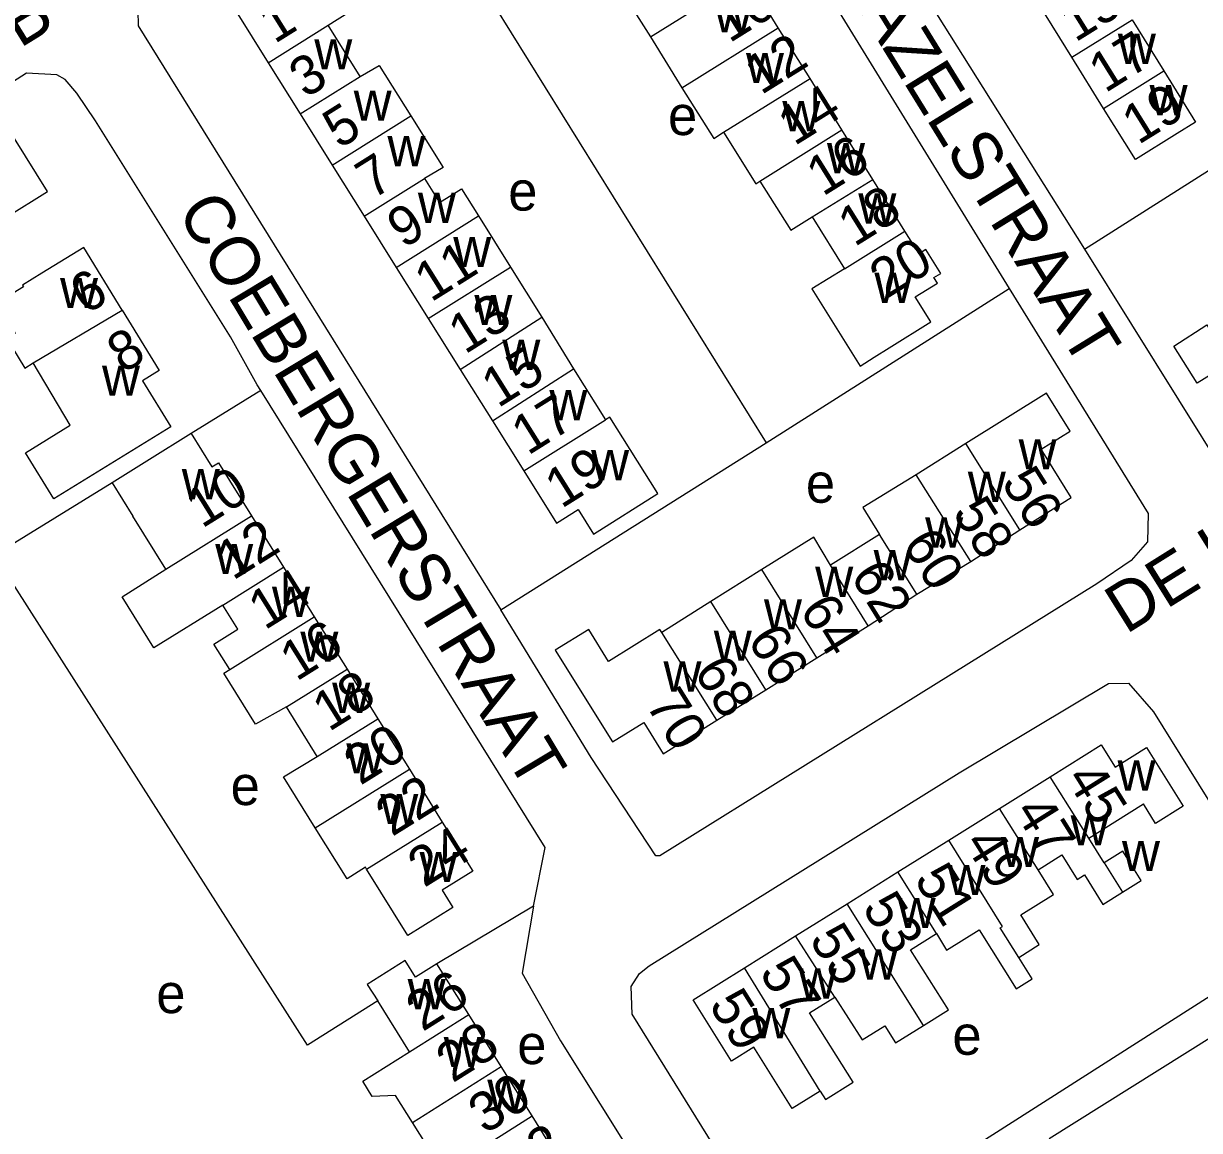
# Model space of a CAD drawing. Extents: x 158848 to 160613, y 385889 to 387762.
# Drawn here: x 159614.3 to 159734, y 386022.4 to 386135.1 of the extents above; entities that cross this region are included whole.
import ezdxf

# ---------------------------------------------------------------- set-up
doc = ezdxf.new("R2010")
doc.units = 0
for name, color, linetype in [('BLT_Basislijn', 7, 'Continuous'), ('BLT_Bebouwing', 7, 'Continuous'), ('BLT_Centroide', 7, 'Continuous'), ('BLT_Huisnummer', 7, 'Continuous'), ('BLT_Huisnummer_ tussenligend', 7, 'Continuous'), ('BLT_Onderverdeling_panden', 7, 'Continuous'), ('BLT_Straatnaam', 7, 'Continuous')]:
    doc.layers.add(name, color=color, linetype=linetype)

msp = doc.modelspace()

# ---------------------------------------------------------------- linework, layer by layer
at = {"layer": 'BLT_Basislijn'}
for p, q in [((159722.33, 386112.11), (159748.59, 386128.77)), ((159689.93, 386092.39), (159714.66, 386108.09)), ((159638.46, 386097.71), (159631.37, 386093.35)), ((159662.91, 386075.39), (159689.93, 386092.39)), ((159623.31, 386088.33), (159611.33, 386080.94)), ((159666.23, 386045.21), (159656.38, 386039.34)), ((159692.12, 386008.65), (159743.88, 386041.65)), ((159718.75, 386021.55), (159735.35, 386031.97))]:
    msp.add_line(p, q, dxfattribs=at)
for points in [[(159710.52, 386189.71), (159687.28, 386175.57), (159685.37, 386173.5), (159685.51, 386170.72), (159688.06, 386166.67), (159722.33, 386112.11)], [(159651.7, 386153.38), (159673.4, 386166.67), (159675.19, 386167.76), (159677.35, 386167.59), (159678.22, 386166.67), (159679.51, 386165.31), (159714.66, 386108.09)], [(159651.7, 386153.38), (159631.94, 386140.97), (159626.63, 386137.31), (159625.93, 386136.42), (159625.97, 386134.85), (159662.91, 386075.39)], [(159651.7, 386153.38), (159660.49, 386139.75), (159689.93, 386092.39)], [(159722.33, 386112.11), (159736.69, 386089.11), (159737.39, 386088.62), (159785.14, 386119), (159786.99, 386121.06), (159786.89, 386123.07), (159773.6, 386144.78)], [(159638.46, 386097.71), (159638.08, 386098.31), (159635.35, 386103.19), (159621.61, 386125.19), (159619.73, 386128), (159618.53, 386129.4), (159617.69, 386129.88), (159614.58, 386130.03), (159587.8, 386112.86), (159587.28, 386112.53)], [(159714.66, 386108.09), (159728.8, 386085.18), (159728.73, 386082.32), (159727.08, 386080.41), (159723.58, 386078.02), (159679.1, 386050.34), (159678.69, 386050.34), (159672.1, 386060.36), (159662.91, 386075.39)], [(159666.23, 386045.21), (159667.4, 386051.19), (159638.46, 386097.71)], [(159650.36, 386035.55), (159643.21, 386031.06), (159611.33, 386080.94)], [(159692.12, 386008.65), (159676.27, 386034.2), (159676.18, 386037.04), (159677.03, 386038.35), (159677.99, 386039.14), (159709.56, 386058.79), (159724.76, 386067.89), (159726.82, 386067.93), (159729.37, 386064.99), (159743.88, 386041.65)], [(159666.23, 386045.21), (159665.07, 386038.38), (159668.97, 386031.49), (159677.23, 386018.33)]]:
    msp.add_lwpolyline(points, dxfattribs=at)
at = {"layer": 'BLT_Bebouwing'}
for p, q in [((159691.15, 386134.66), (159687.93, 386139.83)), ((159721.03, 386131.65), (159717.8, 386136.85)), ((159727.17, 386135.47), (159730.41, 386130.26)), ((159648.58, 386129.71), (159645.32, 386134.92)), ((159694.38, 386129.48), (159691.15, 386134.66)), ((159724.27, 386126.45), (159721.03, 386131.65)), ((159639.2, 386131.09), (159642.46, 386125.88)), ((159697.62, 386124.28), (159694.38, 386129.48)), ((159642.46, 386125.88), (159645.73, 386120.68)), ((159700.76, 386119.22), (159697.62, 386124.28)), ((159645.73, 386120.68), (159648.99, 386115.47)), ((159704.04, 386113.95), (159700.76, 386119.22)), ((159648.99, 386115.47), (159652.25, 386110.26)), ((159694.61, 386115.39), (159697.89, 386110.12)), ((159652.25, 386110.26), (159655.51, 386105.05)), ((159663.87, 386110.29), (159667.06, 386105.2)), ((159655.51, 386105.05), (159658.77, 386099.85)), ((159667.06, 386105.2), (159670.31, 386099.92)), ((159658.77, 386099.85), (159662.03, 386094.64)), ((159670.31, 386099.92), (159673.57, 386094.73)), ((159662.03, 386094.64), (159665.23, 386089.53)), ((159631.37, 386093.35), (159633.48, 386089.95)), ((159628.79, 386079.51), (159625.42, 386084.93)), ((159637.51, 386084.94), (159640.76, 386079.72)), ((159701.47, 386083.04), (159696.47, 386079.92)), ((159710.75, 386080.29), (159715.74, 386083.53)), ((159705.26, 386076.97), (159710.75, 386080.29)), ((159640.76, 386079.72), (159643.9, 386074.68)), ((159689.49, 386079.48), (159684.27, 386076.22)), ((159700.31, 386073.77), (159705.26, 386076.97)), ((159643.9, 386074.68), (159647.23, 386069.34)), ((159695.09, 386070.51), (159700.31, 386073.77)), ((159647.23, 386069.34), (159650.37, 386064.29)), ((159689.87, 386067.25), (159695.09, 386070.51)), ((159684.88, 386064.13), (159689.87, 386067.25)), ((159644.2, 386060.44), (159641.06, 386065.49)), ((159650.37, 386064.29), (159653.58, 386059.14)), ((159653.58, 386059.14), (159656.92, 386053.76)), ((159713.68, 386055.14), (159718.85, 386058.37)), ((159708.52, 386051.94), (159713.68, 386055.14)), ((159722.76, 386052.12), (159728.33, 386055.61)), ((159703.31, 386048.69), (159708.52, 386051.94)), ((159698.16, 386045.44), (159703.31, 386048.69)), ((159692.9, 386042.17), (159698.16, 386045.44)), ((159687.7, 386038.92), (159692.9, 386042.17)), ((159659.62, 386034.16), (159656.38, 386039.34)), ((159662.94, 386028.86), (159659.62, 386034.16)), ((159666.09, 386023.84), (159662.94, 386028.86)), ((159669.5, 386018.38), (159666.09, 386023.84))]:
    msp.add_line(p, q, dxfattribs=at)
for points in [[(159645.32, 386134.92), (159647.43, 386136.25), (159645.52, 386139.31), (159642.86, 386143.55), (159637.09, 386139.93), (159638.4, 386137.84), (159635.94, 386136.3), (159639.2, 386131.09)], [(159674.89, 386138.91), (159678.12, 386133.73)], [(159678.12, 386133.73), (159681.34, 386128.55)], [(159648.58, 386129.71), (159650.52, 386130.8), (159653.73, 386125.68)], [(159730.41, 386130.26), (159733.65, 386125.05), (159731.76, 386123.88), (159727.51, 386121.24), (159724.27, 386126.45)], [(159681.34, 386128.55), (159684.57, 386123.38), (159685.58, 386124.01)], [(159653.73, 386125.68), (159657.01, 386120.44), (159655.11, 386119.3)], [(159612.5, 386115.33), (159616.74, 386117.98), (159613.37, 386123.38), (159610.16, 386121.37), (159610.36, 386121.07), (159603.23, 386116.62), (159605.88, 386112.38), (159606.41, 386111.53), (159612.5, 386115.33)], [(159685.58, 386124.01), (159688.85, 386118.76), (159689.28, 386119.03)], [(159655.11, 386119.3), (159656.65, 386116.85), (159658.89, 386118.25), (159660.61, 386115.5)], [(159689.28, 386119.03), (159692.43, 386114.03), (159694.61, 386115.39)], [(159660.61, 386115.5), (159663.87, 386110.29)], [(159697.89, 386110.12), (159694.58, 386108.06), (159699.47, 386100.21), (159700.92, 386101.11), (159702.44, 386102.06), (159706.69, 386104.7), (159705.1, 386107.25), (159707.35, 386108.65), (159707, 386109.21), (159707.7, 386109.64), (159706.19, 386112.07), (159705.49, 386111.64), (159704.04, 386113.95)], [(159624.35, 386105.89), (159620.43, 386112.28), (159616.17, 386109.67), (159614.18, 386108.45), (159614.29, 386108.27), (159611.55, 386106.6), (159613.43, 386103.53), (159612.58, 386103), (159614.43, 386100), (159615.28, 386100.52)], [(159743.82, 386100.95), (159738.62, 386097.69), (159736.92, 386100.41), (159733.8, 386098.45), (159731.42, 386102.25), (159734.8, 386104.39), (159735.03, 386104.02), (159739.95, 386107.11)], [(159624.35, 386105.89), (159628.1, 386099.76), (159626.4, 386098.72), (159629.28, 386094.03), (159617.38, 386086.7), (159614.48, 386091.37), (159619.03, 386094.18), (159615.28, 386100.52)], [(159715.74, 386083.53), (159720.99, 386086.81), (159717.91, 386091.73), (159720.88, 386093.58), (159718.47, 386097.44), (159710.26, 386092.31)], [(159665.23, 386089.53), (159668.56, 386084.22), (159670.76, 386085.6), (159672.33, 386083.1), (159678.89, 386087.23), (159674.01, 386095.01), (159673.57, 386094.73)], [(159631.37, 386093.35), (159627.12, 386090.7), (159623.31, 386088.33)], [(159710.26, 386092.31), (159705.18, 386089.14)], [(159633.48, 386089.95), (159634.14, 386090.36), (159637.51, 386084.94)], [(159705.18, 386089.14), (159699.75, 386085.8), (159701.47, 386083.04)], [(159623.31, 386088.33), (159625.42, 386084.93)], [(159696.47, 386079.92), (159694.77, 386082.77), (159689.49, 386079.48)], [(159634.57, 386075.86), (159627.57, 386071.5), (159624.34, 386076.71), (159628.79, 386079.51)], [(159635.29, 386069.31), (159633.68, 386071.9), (159636.1, 386073.41), (159634.57, 386075.86)], [(159684.27, 386076.22), (159679.28, 386073.09)], [(159679.28, 386073.09), (159679.1, 386073.38), (159673.87, 386070.12), (159671.84, 386073.38), (159668.44, 386071.26), (159674.27, 386061.93), (159677.45, 386063.92), (159679.43, 386060.73), (159684.88, 386064.13)], [(159641.06, 386065.49), (159637.9, 386063.75), (159634.68, 386068.93), (159635.29, 386069.31)], [(159718.85, 386058.37), (159724.04, 386061.62), (159725.45, 386059.36)], [(159725.45, 386059.36), (159728.65, 386061.36), (159732.39, 386055.39), (159729.56, 386053.63), (159728.33, 386055.61)], [(159644, 386053.18), (159640.78, 386058.36), (159644.2, 386060.44)], [(159656.92, 386053.76), (159660.04, 386048.77), (159656.92, 386046.83), (159658.02, 386045.06), (159653.44, 386042.21), (159649.23, 386048.97)], [(159649.23, 386048.97), (159649.11, 386049.16), (159647.23, 386047.99), (159644, 386053.18)], [(159724.32, 386049.62), (159722.76, 386052.12)], [(159717.6, 386048.9), (159720.04, 386050.42), (159721.6, 386047.92), (159722.33, 386048.38), (159724.21, 386045.37), (159726.21, 386046.62)], [(159726.21, 386046.62), (159728.11, 386047.81), (159726.23, 386050.82), (159724.32, 386049.62)], [(159715.63, 386039.98), (159717.73, 386041.3), (159715.84, 386044.32), (159719.17, 386046.4), (159717.6, 386048.9)], [(159705.95, 386033.06), (159708.47, 386034.64), (159704.62, 386040.77), (159707.25, 386042.42)], [(159707.25, 386042.42), (159708.29, 386040.74), (159711.6, 386042.81), (159715.37, 386036.79), (159716.99, 386037.81), (159715.63, 386039.98)], [(159656.38, 386039.34), (159654.21, 386037.96), (159653.15, 386039.66), (159649.29, 386037.24), (159650.36, 386035.55)], [(159695.41, 386026.38), (159692.57, 386024.6), (159688.67, 386030.84), (159686.39, 386029.43), (159682.49, 386035.66), (159687.7, 386038.92)], [(159695.41, 386026.38), (159695.95, 386025.52), (159698.77, 386027.28), (159694.34, 386034.34), (159696.91, 386035.95)], [(159696.91, 386035.95), (159699.7, 386031.6), (159701.99, 386033.03), (159703.09, 386031.27), (159705.95, 386033.06)], [(159653.61, 386030.37), (159650.36, 386035.55)], [(159653.9, 386023.17), (159652.16, 386025.93), (159649.8, 386025.83), (159648.83, 386027.4), (159653.61, 386030.37)], [(159657.06, 386018.16), (159653.9, 386023.17)]]:
    msp.add_lwpolyline(points, dxfattribs=at)
at = {"layer": 'BLT_Onderverdeling_panden'}
for p, q in [((159678.12, 386133.73), (159687.93, 386139.83)), ((159721.03, 386131.65), (159727.17, 386135.47)), ((159639.2, 386131.09), (159645.32, 386134.92)), ((159681.34, 386128.55), (159691.15, 386134.66)), ((159642.46, 386125.88), (159648.58, 386129.71)), ((159685.58, 386124.01), (159694.38, 386129.48)), ((159724.27, 386126.45), (159730.41, 386130.26)), ((159645.73, 386120.68), (159653.73, 386125.68)), ((159689.28, 386119.03), (159697.62, 386124.28)), ((159648.99, 386115.47), (159655.11, 386119.3)), ((159694.61, 386115.39), (159700.76, 386119.22)), ((159652.25, 386110.26), (159660.61, 386115.5)), ((159697.89, 386110.12), (159704.04, 386113.95)), ((159655.51, 386105.05), (159663.87, 386110.29)), ((159615.28, 386100.52), (159624.35, 386105.89)), ((159658.77, 386099.85), (159667.06, 386105.2)), ((159662.03, 386094.64), (159670.31, 386099.92)), ((159665.23, 386089.53), (159673.57, 386094.73)), ((159715.74, 386083.53), (159710.26, 386092.31)), ((159710.75, 386080.29), (159705.18, 386089.14)), ((159628.79, 386079.51), (159637.51, 386084.94)), ((159705.26, 386076.97), (159701.47, 386083.04)), ((159634.57, 386075.86), (159640.76, 386079.72)), ((159695.09, 386070.51), (159689.49, 386079.48)), ((159700.31, 386073.77), (159696.47, 386079.92)), ((159689.87, 386067.25), (159684.27, 386076.22)), ((159635.29, 386069.31), (159643.9, 386074.68)), ((159684.88, 386064.13), (159679.28, 386073.09)), ((159641.06, 386065.49), (159647.23, 386069.34)), ((159644.2, 386060.44), (159650.37, 386064.29)), ((159644, 386053.18), (159653.58, 386059.14)), ((159722.76, 386052.12), (159718.85, 386058.37)), ((159717.6, 386048.9), (159713.68, 386055.14)), ((159649.23, 386048.97), (159656.92, 386053.76)), ((159724.32, 386049.62), (159726.21, 386046.62)), ((159707.25, 386042.42), (159703.31, 386048.69)), ((159705.95, 386033.06), (159698.16, 386045.44)), ((159696.91, 386035.95), (159692.9, 386042.17)), ((159695.41, 386026.38), (159687.7, 386038.92)), ((159653.9, 386023.17), (159662.94, 386028.86)), ((159657.06, 386018.16), (159666.09, 386023.84))]:
    msp.add_line(p, q, dxfattribs=at)
for points in [[(159715.63, 386039.98), (159713.74, 386043), (159713.98, 386043.15), (159708.52, 386051.94)], [(159653.61, 386030.37), (159659.62, 386034.16)]]:
    msp.add_lwpolyline(points, dxfattribs=at)

# ---------------------------------------------------------------- texts
at = {"layer": 'BLT_Centroide'}
for s, p in [('w', (159684.63, 386134.19)), ('w', (159725.73, 386130.97)), ('w', (159643.9, 386130.41)), ('w', (159687.86, 386129.03)), ('w', (159647.91, 386125.19)), ('w', (159728.96, 386125.75)), ('e', (159679.92, 386123.73)), ('w', (159691.56, 386124.12)), ('w', (159651.35, 386120.56)), ('w', (159696.11, 386119.84)), ('e', (159663.65, 386116.04)), ('w', (159654.45, 386114.78)), ('w', (159699.3, 386114.72)), ('w', (159658.05, 386110.28)), ('w', (159618.01, 386106.12)), ('w', (159700.94, 386106.64)), ('w', (159660.2, 386104.38)), ('w', (159663.05, 386099.81)), ('w', (159622.28, 386097.19)), ('w', (159667.84, 386094.69)), ('w', (159715.62, 386089.69)), ('w', (159672.09, 386088.58)), ('w', (159630.41, 386086.64)), ('e', (159693.96, 386086.29)), ('w', (159710.45, 386086.38)), ('w', (159706.11, 386081.72)), ('w', (159633.81, 386079.03)), ('w', (159700.86, 386078.39)), ('w', (159694.91, 386076.69)), ('w', (159639.59, 386074.66)), ('w', (159689.69, 386073.38)), ('w', (159642.48, 386070.09)), ('w', (159684.58, 386070.19)), ('w', (159679.46, 386067.06)), ('w', (159645.72, 386064.88)), ('w', (159647.16, 386058.72)), ('w', (159725.7, 386056.97)), ('e', (159635.38, 386055.5)), ('w', (159650.62, 386053.56)), ('w', (159720.92, 386051.39)), ('w', (159713.84, 386049.19)), ('w', (159726.15, 386048.77)), ('w', (159654.62, 386047.66)), ('w', (159708.39, 386046.34)), ('w', (159703.31, 386042.97)), ('w', (159699.42, 386037.73)), ('w', (159693.23, 386035.8)), ('e', (159627.81, 386034.31)), ('w', (159653.41, 386034.7)), ('w', (159688.51, 386031.75)), ('e', (159664.57, 386029.12)), ('e', (159708.88, 386030.07)), ('w', (159657.08, 386028.81)), ('w', (159661.52, 386024.47))]:
    msp.add_text(s, height=4, dxfattribs=at).set_placement(p)
at = {"layer": 'BLT_Huisnummer'}
for s, rotation, p in [('10', 31.9099, (159686.17, 386133.05)), ('1', 32.0542, (159639.85, 386132.97)), ('14', 31.9099, (159692.78, 386122.57)), ('19', 31.8912, (159727.81, 386122.69)), ('5', 32.0542, (159646.44, 386122.26)), ('9', 32.0542, (159652.99, 386112.11)), ('20', 31.9099, (159702.11, 386106.98)), ('6', 31.2378, (159620.62, 386105.38)), ('13', 32.0542, (159659.23, 386101.35)), ('8', 31.63, (159624.44, 386099.39)), ('19', 32.0542, (159669.06, 386085.64)), ('10', 31.9126, (159632.46, 386083.62)), ('56', 301.9878, (159713.79, 386088.34)), ('60', 301.9878, (159703.71, 386082.06)), ('14', 31.9126, (159638.85, 386073.26)), ('64', 301.9878, (159693.24, 386075.38)), ('18', 31.9126, (159645.38, 386062.91)), ('70', 301.9878, (159677.58, 386065.76)), ('45', 302.0285, (159720.35, 386058.21)), ('24', 31.9131, (159655.08, 386047.04)), ('49', 302.0285, (159709.98, 386051.63)), ('53', 302.0285, (159699.62, 386045.04)), ('26', 32.1508, (159654.92, 386032.37)), ('59', 302.0351, (159684.01, 386035.15)), ('32', 32.1548, (159664.66, 386016.75))]:
    msp.add_text(s, height=4, rotation=rotation, dxfattribs=at).set_placement(p)
at = {"layer": 'BLT_Huisnummer_ tussenligend'}
for s, rotation, p in [('15', 31.8936, (159721.39, 386133.12)), ('17', 31.8936, (159724.43, 386127.96)), ('12', 31.9099, (159689.39, 386127.76)), ('3', 32.0542, (159643.01, 386127.42)), ('16', 31.9099, (159695.68, 386117.43)), ('7', 32.0542, (159649.8, 386117.11)), ('18', 31.9099, (159698.9, 386112.29)), ('11', 32.0542, (159655.78, 386106.65)), ('15', 32.0542, (159662.6, 386095.88)), ('17', 32.0542, (159665.65, 386091.05)), ('58', 301.9878, (159708.81, 386085.28)), ('12', 31.9126, (159635.61, 386078.32)), ('62', 301.9878, (159698.42, 386078.83)), ('16', 31.9126, (159642.07, 386068.04)), ('66', 301.9878, (159687.93, 386072.32)), ('68', 301.9878, (159682.47, 386069.1)), ('20', 31.9126, (159648.58, 386057.45)), ('22', 31.9126, (159651.81, 386052.23)), ('47', 302.0285, (159715.11, 386054.84)), ('51', 302.0285, (159704.91, 386047.94)), ('55', 302.0285, (159694.23, 386041.82)), ('57', 302.0285, (159689.15, 386038.46)), ('28', 32.1508, (159657.98, 386027.15)), ('30', 32.1508, (159661.27, 386021.92))]:
    msp.add_text(s, height=4, rotation=rotation, dxfattribs=at).set_placement(p)
at = {"layer": 'BLT_Straatnaam'}
for s, height, rotation, p in [('JACOB FRANKAERTWEG', 5, 31.6604, (159598.74, 386123.17)), ('DE BAZELSTRAAT', 4.9999, 301.6921, (159691.12, 386149.77)), ('COEBERGERSTRAAT', 5, 301.0433, (159629.85, 386115.98)), ('DE KLERKLAAN', 5, 31.9938, (159726.55, 386072.84))]:
    msp.add_text(s, height=height, rotation=rotation, dxfattribs=at).set_placement(p)

doc.saveas('drawing.dxf')
